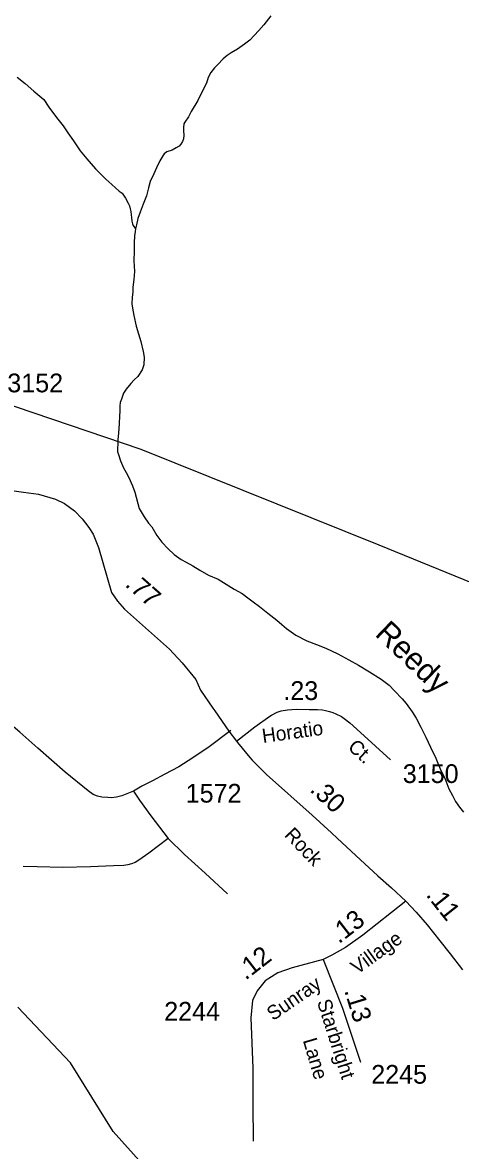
# Model space of a CAD drawing. Extents: x 2082433 to 2279600, y 546599 to 755198.
# Drawn here: x 2173331 to 2176250, y 660282 to 667810 of the extents above; entities that cross this region are included whole.
import ezdxf

# ---------------------------------------------------------------- set-up
doc = ezdxf.new("R2010")
doc.units = 0
for name, color, linetype in [('Exist Hydrographic Creek Single Shore', 7, 'Continuous'), ('Exist Hydrographic Creek Single Shore Label', 7, 'Continuous'), ('Exist Road Non-System Type 51', 7, 'Continuous'), ('Exist Road Secondary Mileage Hundredths English Label', 7, 'Continuous'), ('Exist Road Secondary Type 51 Attributed', 7, 'Continuous'), ('Exist Road Secondary Type 51 Label', 7, 'Continuous'), ('Exist Road Secondary Type 51 Number Label', 7, 'Continuous'), ('Exist Utilities Electrical Transmission Line', 7, 'Continuous')]:
    doc.layers.add(name, color=color, linetype=linetype)

msp = doc.modelspace()

# ---------------------------------------------------------------- linework, layer by layer
at = {"layer": 'Exist Hydrographic Creek Single Shore'}
for points in [[(2174986, 667854.8), (2174940.3, 667794.5), (2174906.2, 667758.2), (2174874.7, 667724.1), (2174845.1, 667692), (2174810.9, 667665.9), (2174763.5, 667633.4), (2174721.3, 667607.3), (2174695.9, 667589.2), (2174667.6, 667567.2), (2174632.1, 667530.8), (2174610.2, 667506.9), (2174586.2, 667476.9), (2174568.5, 667442.6), (2174556.6, 667404.6), (2174526.9, 667346.3), (2174499.4, 667290.4), (2174455.5, 667215.9), (2174435.9, 667182), (2174412.1, 667145.9), (2174406.1, 667133.8), (2174404.3, 667109.7), (2174404.5, 667087.8), (2174406.7, 667057.9), (2174402.6, 667033.7), (2174396.7, 667015.9), (2174386.9, 666997.6), (2174375.2, 666985.6), (2174355.3, 666973.5), (2174327.4, 666959.5), (2174293.6, 666947.2), (2174275.5, 666933.3), (2174265.3, 666921), (2174245.6, 666887.1), (2174223.8, 666840.9), (2174206.2, 666801), (2174182.2, 666748.6), (2174170.5, 666706.6), (2174156.8, 666652.7), (2174135.5, 666598.3), (2174113.7, 666544.4), (2174100, 666502.3), (2174089.9, 666460.4), (2174084.4, 666434.1)], [(2173294.7, 667445.3), (2173347.2, 667403.7), (2173405.5, 667351.9), (2173471.9, 667296.4), (2173506.2, 667244.7), (2173556.6, 667177), (2173600.7, 667121.2), (2173632.7, 667073.4), (2173669.4, 667019.6), (2173713.7, 666954.1), (2173759.4, 666900.1), (2173816.2, 666834.8), (2173886.1, 666765), (2173924.9, 666729.2), (2173950.9, 666707.3), (2173974.9, 666685.5), (2173995.2, 666671.8), (2174017.1, 666637.7), (2174035.6, 666605.7), (2174043.4, 666585.9), (2174047.5, 666567.8), (2174051.8, 666550.1), (2174053.6, 666525.9), (2174055.9, 666508.2), (2174060, 666484), (2174064.1, 666465.9), (2174068, 666456), (2174078, 666440.3), (2174084.4, 666434.1)], [(2174084.4, 666434.1), (2174080.5, 666416.4), (2174076.8, 666386.2), (2174075, 666340.2), (2174075, 666286.2), (2174073.3, 666220.4), (2174075.8, 666148.2), (2174071.9, 666094.5), (2174066.1, 666044.2), (2174064.7, 666010.4), (2174060.6, 665978.2), (2174059, 665932.2), (2174063.3, 665904.3), (2174071.5, 665854.4), (2174087.9, 665784.6), (2174103.9, 665732.7), (2174118.2, 665680.7), (2174134.8, 665614.9), (2174141.4, 665577), (2174139.6, 665524.9), (2174127.7, 665492.7), (2174100, 665448.6), (2174073.9, 665424.6), (2174052, 665400.3), (2174022.3, 665362.2), (2174004.2, 665336.1), (2173990.9, 665296.4), (2173980.8, 665274), (2173978.8, 665252), (2173979.2, 665216.2), (2173977.4, 665184), (2173973.7, 665134.3), (2173969.8, 665070), (2173966.1, 665027.9), (2173966.3, 664997.9), (2173964.6, 664968.2), (2173964.4, 664944.2), (2173970.8, 664926.2), (2173983.1, 664884.3), (2174003, 664838.3), (2174021.4, 664806.6), (2174039.7, 664772.7), (2174063.9, 664718.7), (2174079.9, 664674.9), (2174108.8, 664567.1), (2174141, 664511.2), (2174171.1, 664469.3), (2174191.4, 664443.5), (2174225.5, 664385.7), (2174259.9, 664341.9), (2174300.3, 664298.1), (2174340.3, 664260.4), (2174388.7, 664226.8), (2174420.5, 664209), (2174466.8, 664183.3), (2174512.8, 664155.7), (2174571.4, 664121.7), (2174635.2, 664094.2), (2174741.6, 664029), (2174795.7, 663999.3), (2174833.7, 663969.3), (2174868.1, 663943.4), (2174909.9, 663911.9), (2174966.3, 663868.1), (2175026.4, 663820.5), (2175058.4, 663793), (2175090.8, 663764.9), (2175153.3, 663721.5), (2175225.1, 663683.8), (2175291.3, 663658), (2175353.5, 663634.4), (2175431.8, 663597), (2175505.8, 663557.4), (2175570, 663521.8), (2175644.4, 663476.1), (2175720.7, 663428.4), (2175774.6, 663387), (2175810.7, 663349.1), (2175861.4, 663295.3), (2175889.5, 663265.4), (2175929.5, 663209.9), (2175955.9, 663166.2), (2175986.3, 663106), (2176020.7, 663040.4), (2176050.6, 662972.6), (2176085.5, 662900.8), (2176120, 662816.9), (2176146, 662767.1), (2176172.4, 662695.4), (2176196.6, 662651.6), (2176217.1, 662611.6), (2176243.2, 662574), (2176271.5, 662540.1)], [(2174320.8, 659977.3), (2173934.7, 660408.3), (2173649.8, 660866.8), (2173297.8, 661238)]]:
    msp.add_lwpolyline(points, dxfattribs=at)
at = {"layer": 'Exist Road Non-System Type 51'}
for points in [[(2174070.1, 662680.4), (2173992.2, 662648), (2173956.7, 662638.8), (2173924.3, 662634.8), (2173898, 662636.8), (2173859.5, 662640.9), (2173831.2, 662646.9), (2173801.8, 662657.1), (2173768.4, 662681.4), (2173615.5, 662806.4), (2173431.2, 662967.9), (2173312.7, 663072.8), (2173240.8, 663134.5)], [(2174718.2, 663085.4), (2174574.4, 662976.6), (2174466.1, 662901.6), (2174371.9, 662842.9), (2174279.7, 662792.3), (2174196.7, 662748.7), (2174125.8, 662713.8), (2174070.1, 662680.4)], [(2174070.1, 662680.4), (2174109.6, 662620.6), (2174185.6, 662516.3), (2174301, 662364.9)], [(2174301, 662364.9), (2174172.4, 662265.2), (2174105.6, 662218.6), (2174080.3, 662203.4), (2174057, 662195.3), (2174031.7, 662188.2), (2174005.3, 662184.2), (2173936.5, 662181.1), (2173782.6, 662174.6), (2173599.3, 662170.5), (2173427.1, 662174.1), (2173334, 662176.1)], [(2174301, 662364.9), (2174411.4, 662257.1), (2174549.1, 662133.6), (2174696.9, 661995.3)], [(2174852.9, 661166), (2174865, 660831.3), (2174865, 660591.3), (2174867.1, 660344.3)]]:
    msp.add_lwpolyline(points, dxfattribs=at)
at = {"layer": 'Exist Road Secondary Type 51 Attributed'}
for points in [[(2173275.4, 664685.4), (2173336.6, 664676.2), (2173436.2, 664662), (2173549.7, 664629.6), (2173610.4, 664599.3), (2173677.2, 664550.7), (2173727.9, 664498), (2173772.4, 664439.3), (2173800.8, 664394.7), (2173837.2, 664306.6), (2173924.3, 664005.9), (2173962.8, 663947.1), (2174009.4, 663894.5), (2174311.1, 663628.2), (2174394.2, 663537), (2174485.3, 663424.6), (2174517, 663353.1), (2174600.3, 663234.2), (2174612.9, 663216.4), (2174705.9, 663080.2), (2174757, 663013.2)], [(2174757, 663013.2), (2174879.2, 663109.5), (2174978.7, 663181.6), (2174989.5, 663187.5), (2175027.6, 663206.8), (2175054.2, 663215.7), (2175097.2, 663222.7), (2175155, 663227.2), (2175242.4, 663225.3), (2175297.2, 663224.9), (2175330, 663222.3), (2175350.1, 663217.9), (2175378.2, 663211.9), (2175399, 663204.2), (2175419.4, 663196.4), (2175456.3, 663179.4), (2175476, 663165.3), (2175512.6, 663136.8), (2175584.4, 663071.3), (2175783.7, 662889.9)], [(2174757, 663013.2), (2174763.3, 663004.9), (2174845.1, 662904.5), (2174861.4, 662887.1), (2174958, 662791.6), (2175261.6, 662520.2), (2175389.6, 662401.9), (2175427.3, 662365.8), (2175552.8, 662251.3), (2175698.7, 662115.5), (2175791, 662034.3), (2175885.7, 661944.7)], [(2175885.7, 661944.7), (2175600.2, 661718.4), (2175483.7, 661635.9), (2175392.6, 661584.2), (2175333.9, 661555.9)], [(2175885.7, 661944.7), (2175955, 661872.7), (2176027.7, 661788.2), (2176113.6, 661680.1), (2176181.4, 661593.4), (2176264.2, 661487.4)], [(2175333.9, 661555.9), (2175129.3, 661501.7), (2175033.1, 661468.3), (2174949.1, 661413.6), (2174895.4, 661348.3), (2174863, 661282.5), (2174852.9, 661166)], [(2175333.9, 661555.9), (2175463.5, 661231.8), (2175584, 660871.3)]]:
    msp.add_lwpolyline(points, dxfattribs=at)
at = {"layer": 'Exist Utilities Electrical Transmission Line'}
msp.add_lwpolyline([(2183815, 660051.2), (2183516.1, 660583.4), (2183287.7, 661030), (2183120.4, 661279), (2182853.5, 661451.4), (2178791.9, 663068.1), (2176781.8, 663884.5), (2175707.9, 664322.3), (2174120.8, 664961.1), (2171618.9, 665810.7), (2169556.8, 666318.8), (2168607.7, 666563.5), (2167392.5, 666876.6), (2166671.5, 667076.4), (2163973.8, 667906.8), (2161238.1, 668731.2), (2159880.3, 669133.4), (2158035.8, 669694.9)], dxfattribs=at)

# ---------------------------------------------------------------- texts
at = {"layer": 'Exist Hydrographic Creek Single Shore Label'}
msp.add_text('Reedy', height=150, rotation=316.12828, dxfattribs=at).set_placement((2175674, 663722.7))
at = {"layer": 'Exist Road Secondary Mileage Hundredths English Label'}
for s, rotation, p in [('.77', 318.56999, (2174008, 664052.5)), ('.23', 359.6127, (2175069.2, 663289.5)), ('.30', 317.15468, (2175240.2, 662682.6)), ('.11', 308.50634, (2176016.4, 661985.7)), ('.13', 37.84457, (2175439.7, 661657.4)), ('.12', 37.84458, (2174817.7, 661414.6)), ('.13', 287.00593, (2175475, 661348.9))]:
    msp.add_text(s, height=125, rotation=rotation, dxfattribs=at).set_placement(p)
at = {"layer": 'Exist Road Secondary Type 51 Label'}
for s, rotation, p in [('Horatio', 7.8401, (2174933.9, 663001.1)), ('Ct.', 317.61061, (2175493.5, 662965.6)), ('Rock', 313.57433, (2175070.6, 662382.6)), ('Village', 35.81334, (2175562.4, 661453)), ('Sunray', 34.60653, (2175000.4, 661143.8)), ('Starbright', 287.74017, (2175292.6, 661274.7)), ('Lane', 286.4113, (2175198.7, 661017.2))]:
    msp.add_text(s, height=95, rotation=rotation, dxfattribs=at).set_placement(p)
at = {"layer": 'Exist Road Secondary Type 51 Number Label'}
for s, p in [('3152', (2173228.9, 665342.2)), ('3150', (2175866.1, 662734.4)), ('1572', (2174418.3, 662603.7)), ('2244', (2174275, 661148.2)), ('2245', (2175655.6, 660727.4))]:
    msp.add_text(s, height=125, dxfattribs=at).set_placement(p)

doc.saveas('drawing.dxf')
